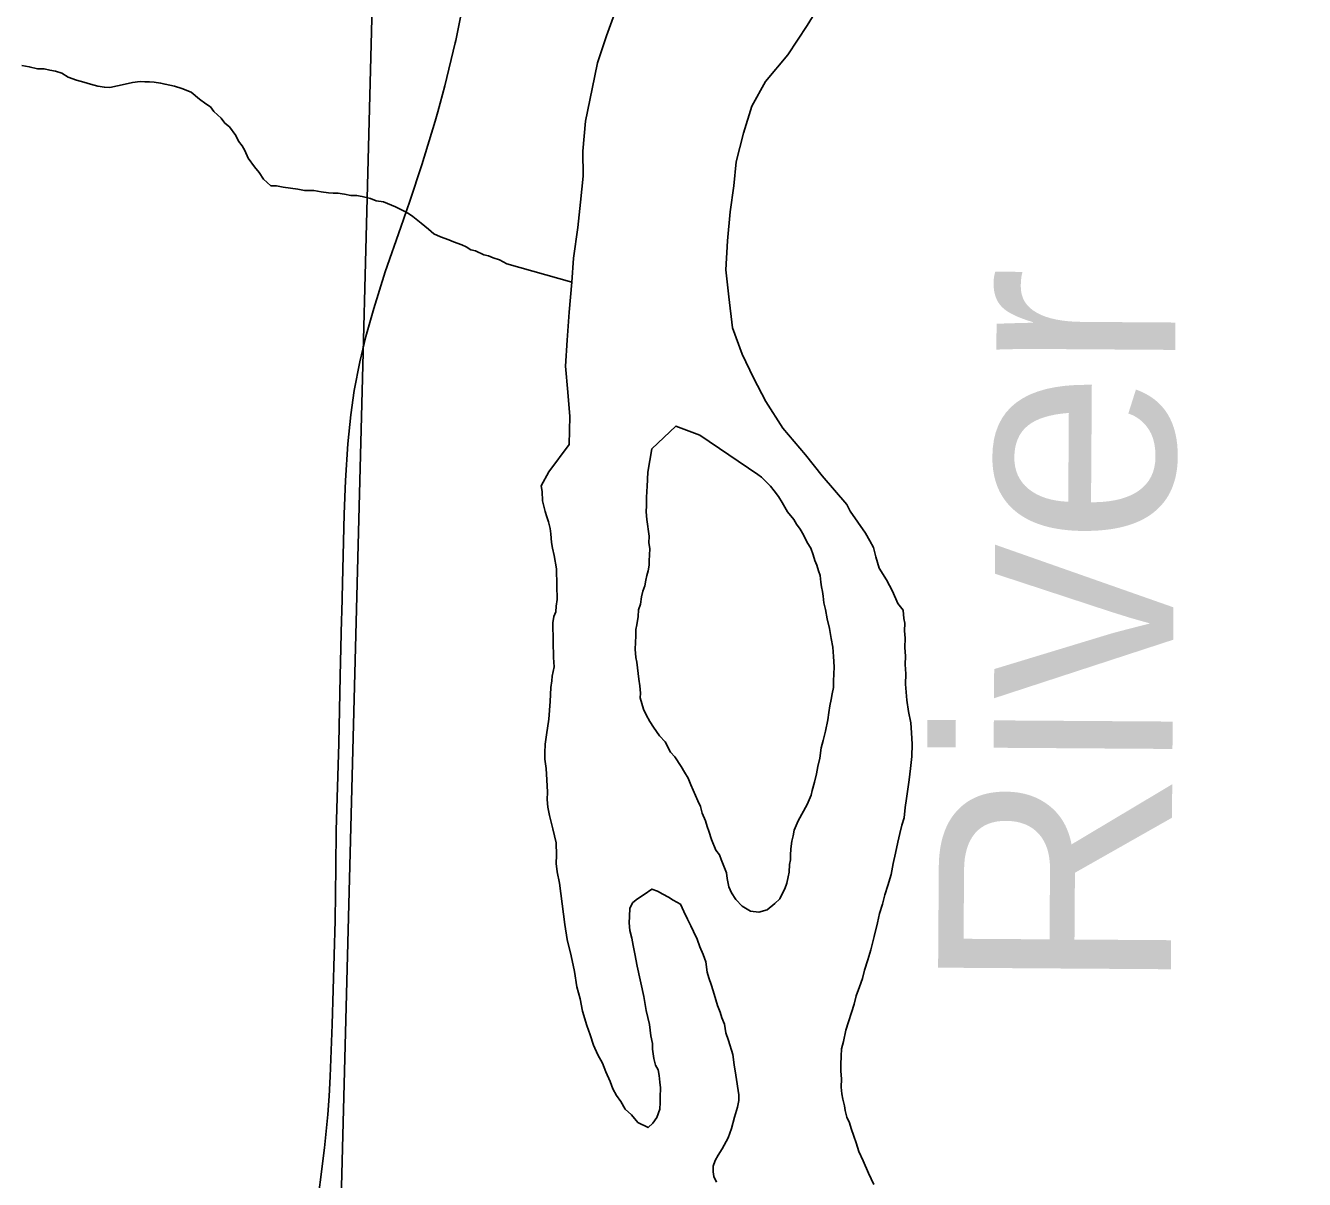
# Model space of a CAD drawing. Extents: x 2.4 to 73.1, y 4.5 to 25.6.
# Drawn here: x 34.9553 to 35.2154, y 21.3153 to 21.5499 of the extents above; entities that cross this region are included whole.
import ezdxf

# ---------------------------------------------------------------- set-up
doc = ezdxf.new("R2010")
doc.units = 0
for name, color, linetype in [('GM_X_Major_River', 7, 'Continuous'), ('GM_X_Major_River_Text', 7, 'Continuous'), ('GM_X_Minor_River', 7, 'Continuous'), ('GM_X_Section', 7, 'Continuous'), ('GM_X_State_Route', 7, 'Continuous')]:
    doc.layers.add(name, color=color, linetype=linetype)

msp = doc.modelspace()

# ---------------------------------------------------------------- linework, layer by layer
at = {"layer": 'GM_X_Major_River'}
for points in [[(35.11735, 21.45839), (35.11393, 21.46266), (35.10934, 21.4681), (35.10589, 21.47351), (35.10337, 21.47832), (35.10104, 21.48313), (35.09911, 21.4885), (35.09833, 21.49478), (35.09773, 21.5003), (35.09808, 21.50617), (35.09863, 21.51204), (35.09935, 21.51733), (35.09986, 21.52225), (35.10135, 21.52809), (35.10302, 21.53355), (35.10582, 21.5386), (35.11033, 21.54397), (35.11429, 21.54994), (35.11767, 21.55554)], [(35.07532, 21.55309), (35.07347, 21.54783), (35.07161, 21.54238), (35.07051, 21.5371), (35.06919, 21.53049), (35.06864, 21.52444), (35.06869, 21.51931), (35.06816, 21.51402), (35.06764, 21.50891), (35.06671, 21.50267), (35.06638, 21.49775), (35.06583, 21.49169), (35.06548, 21.48601), (35.06514, 21.4807), (35.06556, 21.47538), (35.06599, 21.47043), (35.06583, 21.46475), (35.06169, 21.45917)], [(35.10425, 21.45866), (35.09243, 21.46667), (35.08755, 21.46851), (35.08268, 21.4639), (35.08186, 21.45913)], [(35.06169, 21.45917), (35.06017, 21.45633), (35.06033, 21.45519), (35.06046, 21.45328)], [(35.06046, 21.45328), (35.06033, 21.45519), (35.06017, 21.45633), (35.06169, 21.45917)], [(35.08186, 21.45913), (35.08169, 21.45619), (35.08166, 21.45524), (35.08161, 21.45391), (35.08157, 21.45239), (35.08152, 21.45106), (35.08167, 21.44954), (35.08213, 21.4461), (35.08208, 21.44477), (35.08224, 21.44362), (35.0822, 21.44229), (35.08216, 21.44115), (35.08213, 21.4402), (35.0819, 21.43906), (35.08168, 21.43812), (35.08146, 21.43718), (35.08123, 21.43604), (35.08082, 21.43492), (35.08059, 21.43378), (35.08035, 21.43227), (35.07993, 21.43114), (35.07989, 21.42981), (35.07965, 21.42811), (35.07943, 21.42716), (35.07939, 21.42583), (35.07934, 21.4245), (35.0793, 21.42317), (35.07944, 21.42145), (35.0796, 21.4205), (35.07975, 21.41935), (35.0799, 21.4182), (35.08006, 21.41706), (35.0802, 21.41572), (35.08035, 21.4142), (35.08032, 21.41324), (35.08066, 21.41209), (35.081, 21.41094), (35.08154, 21.40978), (35.08226, 21.40843), (35.08298, 21.40726), (35.08426, 21.40551), (35.08536, 21.40433), (35.08644, 21.4022), (35.08736, 21.40122), (35.08863, 21.39927), (35.08935, 21.39811), (35.09008, 21.39694), (35.09061, 21.39559), (35.09202, 21.39231), (35.09256, 21.39115), (35.0929, 21.38981), (35.09361, 21.38827), (35.09395, 21.38711), (35.0943, 21.38615), (35.09482, 21.38442), (35.0957, 21.3823), (35.09643, 21.38132), (35.09678, 21.38036), (35.09731, 21.37901), (35.09784, 21.37766), (35.098, 21.37652), (35.09832, 21.37479), (35.09885, 21.37363), (35.09976, 21.37227), (35.10105, 21.3709), (35.10273, 21.36989), (35.10444, 21.36965), (35.10617, 21.37016), (35.10773, 21.37144), (35.10872, 21.37236), (35.10913, 21.37329), (35.10973, 21.37442), (35.11015, 21.37554), (35.11038, 21.37687), (35.1106, 21.37781), (35.11065, 21.37933), (35.11087, 21.38028), (35.1109, 21.38123), (35.11095, 21.38256), (35.11118, 21.38407), (35.11141, 21.3852), (35.11164, 21.38634), (35.11246, 21.38821), (35.11428, 21.39158), (35.11469, 21.39252), (35.1151, 21.39345), (35.11532, 21.3944), (35.11576, 21.39609), (35.11619, 21.39779), (35.11643, 21.39931), (35.11687, 21.401), (35.11712, 21.40309), (35.11755, 21.4046), (35.11799, 21.40648), (35.11845, 21.40875), (35.11869, 21.41027), (35.11892, 21.41159), (35.11915, 21.41291), (35.11938, 21.41405), (35.11961, 21.41537), (35.11965, 21.4167)], [(35.08186, 21.45913), (35.08169, 21.45619), (35.08166, 21.45524), (35.08161, 21.45391), (35.08157, 21.45239), (35.08152, 21.45106), (35.08167, 21.44954), (35.08213, 21.4461), (35.08208, 21.44477), (35.08224, 21.44362), (35.0822, 21.44229), (35.08216, 21.44115), (35.08213, 21.4402), (35.0819, 21.43906), (35.08168, 21.43812), (35.08146, 21.43718), (35.08123, 21.43604), (35.08082, 21.43492), (35.08059, 21.43378), (35.08035, 21.43227), (35.07993, 21.43114), (35.07989, 21.42981), (35.07965, 21.42811), (35.07943, 21.42716), (35.07939, 21.42583), (35.07934, 21.4245), (35.0793, 21.42317), (35.07944, 21.42145), (35.0796, 21.4205), (35.07975, 21.41935), (35.0799, 21.4182), (35.08006, 21.41706), (35.0802, 21.41572), (35.08035, 21.4142), (35.08032, 21.41324), (35.08066, 21.41209), (35.081, 21.41094), (35.08154, 21.40978), (35.08226, 21.40843), (35.08298, 21.40726), (35.08426, 21.40551), (35.08536, 21.40433), (35.08644, 21.4022), (35.08736, 21.40122), (35.08863, 21.39927), (35.08935, 21.39811), (35.09008, 21.39694), (35.09061, 21.39559), (35.09202, 21.39231), (35.09256, 21.39115), (35.0929, 21.38981), (35.09361, 21.38827), (35.09395, 21.38711), (35.0943, 21.38615), (35.09482, 21.38442), (35.0957, 21.3823), (35.09643, 21.38132), (35.09678, 21.38036), (35.09731, 21.37901), (35.09784, 21.37766), (35.098, 21.37652), (35.09832, 21.37479), (35.09885, 21.37363), (35.09976, 21.37227), (35.10105, 21.3709), (35.10273, 21.36989), (35.10444, 21.36965), (35.10617, 21.37016), (35.10773, 21.37144), (35.10872, 21.37236), (35.10913, 21.37329), (35.10973, 21.37442), (35.11015, 21.37554), (35.11038, 21.37687), (35.1106, 21.37781), (35.11065, 21.37933), (35.11087, 21.38028), (35.1109, 21.38123), (35.11095, 21.38256), (35.11118, 21.38407), (35.11141, 21.3852), (35.11164, 21.38634), (35.11246, 21.38821), (35.11428, 21.39158), (35.11469, 21.39252), (35.1151, 21.39345), (35.11532, 21.3944), (35.11576, 21.39609), (35.11619, 21.39779), (35.11643, 21.39931), (35.11687, 21.401), (35.11712, 21.40309), (35.11755, 21.4046), (35.11799, 21.40648), (35.11845, 21.40875), (35.11869, 21.41027), (35.11892, 21.41159), (35.11915, 21.41291), (35.11938, 21.41405), (35.11961, 21.41537), (35.11965, 21.4167)], [(35.11965, 21.4167), (35.1197, 21.41803), (35.11975, 21.41955), (35.11962, 21.42165), (35.11949, 21.42356), (35.11917, 21.42528), (35.11885, 21.42738), (35.11834, 21.4293), (35.11802, 21.43121), (35.11768, 21.43256), (35.11754, 21.43389), (35.11738, 21.43485), (35.11722, 21.43581), (35.11706, 21.43676), (35.11691, 21.4381), (35.11656, 21.43906), (35.11622, 21.44021), (35.11587, 21.44118), (35.11552, 21.44233), (35.11499, 21.44368), (35.11427, 21.44484), (35.11356, 21.44639), (35.11283, 21.44756), (35.1121, 21.44853), (35.11156, 21.4495), (35.11028, 21.45106), (35.10974, 21.45203), (35.1092, 21.453), (35.10847, 21.45417), (35.10756, 21.45534), (35.10683, 21.45631), (35.10498, 21.45809), (35.10425, 21.45866)], [(35.11965, 21.4167), (35.1197, 21.41803), (35.11975, 21.41955), (35.11962, 21.42165), (35.11949, 21.42356), (35.11917, 21.42528), (35.11885, 21.42738), (35.11834, 21.4293), (35.11802, 21.43121), (35.11768, 21.43256), (35.11754, 21.43389), (35.11738, 21.43485), (35.11722, 21.43581), (35.11706, 21.43676), (35.11691, 21.4381), (35.11656, 21.43906), (35.11622, 21.44021), (35.11587, 21.44118), (35.11552, 21.44233), (35.11499, 21.44368), (35.11427, 21.44484), (35.11356, 21.44639), (35.11283, 21.44756), (35.1121, 21.44853), (35.11156, 21.4495), (35.11028, 21.45106), (35.10974, 21.45203), (35.1092, 21.453), (35.10847, 21.45417), (35.10756, 21.45534), (35.10683, 21.45631), (35.10498, 21.45809), (35.10425, 21.45866)], [(35.12781, 21.31428), (35.12674, 21.31659), (35.12568, 21.3191), (35.12479, 21.32103), (35.12427, 21.32276), (35.12374, 21.32411), (35.12322, 21.32565), (35.12288, 21.3268), (35.12234, 21.32796), (35.122, 21.32931), (35.12184, 21.33026), (35.12151, 21.33161), (35.12135, 21.33275), (35.1212, 21.33409), (35.12126, 21.3358), (35.12112, 21.33733), (35.12116, 21.33866), (35.12121, 21.34037), (35.12126, 21.34189), (35.12169, 21.34339), (35.12215, 21.34566), (35.12384, 21.35093), (35.12427, 21.35263), (35.1249, 21.35451), (35.12553, 21.3562), (35.12596, 21.3579), (35.1266, 21.35997), (35.12724, 21.36204), (35.12789, 21.36469), (35.12856, 21.36752), (35.129, 21.36941), (35.12963, 21.37129), (35.13007, 21.37317), (35.1307, 21.37506), (35.13134, 21.37732), (35.1318, 21.37959), (35.13225, 21.38166), (35.1327, 21.38393), (35.13313, 21.38563), (35.13357, 21.38733), (35.134, 21.38883), (35.13425, 21.39092), (35.13451, 21.39281), (35.13476, 21.39471), (35.13501, 21.3966), (35.13527, 21.39887), (35.13554, 21.40134), (35.13562, 21.40381), (35.1355, 21.4061), (35.13538, 21.40819), (35.13488, 21.41049), (35.13457, 21.41279), (35.1343, 21.41603), (35.13436, 21.41812), (35.13423, 21.42003), (35.13429, 21.42174), (35.13415, 21.42345), (35.13421, 21.42535), (35.13407, 21.42688), (35.13412, 21.4284), (35.13396, 21.42936), (35.13382, 21.43107), (35.13272, 21.43244), (35.13166, 21.43495), (35.1304, 21.43727), (35.12895, 21.4396), (35.12827, 21.44191), (35.12776, 21.44383), (35.12704, 21.44518), (35.12614, 21.44674), (35.12304, 21.45121), (35.12232, 21.45257), (35.11735, 21.45839)], [(35.11735, 21.45839), (35.12232, 21.45257), (35.12304, 21.45121), (35.12614, 21.44674), (35.12704, 21.44518), (35.12776, 21.44383), (35.12827, 21.44191), (35.12895, 21.4396), (35.1304, 21.43727), (35.13166, 21.43495), (35.13272, 21.43244), (35.13382, 21.43107), (35.13396, 21.42936), (35.13412, 21.4284), (35.13407, 21.42688), (35.13421, 21.42535), (35.13415, 21.42345), (35.13429, 21.42174), (35.13423, 21.42003), (35.13436, 21.41812), (35.1343, 21.41603), (35.13457, 21.41279), (35.13488, 21.41049), (35.13538, 21.40819), (35.1355, 21.4061), (35.13562, 21.40381), (35.13554, 21.40134), (35.13527, 21.39887), (35.13501, 21.3966), (35.13476, 21.39471), (35.13451, 21.39281), (35.13425, 21.39092), (35.134, 21.38883), (35.13357, 21.38733), (35.13313, 21.38563), (35.1327, 21.38393), (35.13225, 21.38166), (35.1318, 21.37959), (35.13134, 21.37732), (35.1307, 21.37506), (35.13007, 21.37317), (35.12963, 21.37129), (35.129, 21.36941), (35.12856, 21.36752), (35.12789, 21.36469), (35.12724, 21.36204), (35.1266, 21.35997), (35.12596, 21.3579), (35.12553, 21.3562), (35.1249, 21.35451), (35.12427, 21.35263), (35.12384, 21.35093), (35.12215, 21.34566), (35.12169, 21.34339), (35.12126, 21.34189), (35.12121, 21.34037), (35.12116, 21.33866), (35.12112, 21.33733), (35.12126, 21.3358), (35.1212, 21.33409), (35.12135, 21.33275), (35.12151, 21.33161), (35.12184, 21.33026), (35.122, 21.32931), (35.12234, 21.32796), (35.12288, 21.3268), (35.12322, 21.32565), (35.12374, 21.32411), (35.12427, 21.32276), (35.12479, 21.32103), (35.12568, 21.3191), (35.12674, 21.31659), (35.12781, 21.31428)], [(35.06046, 21.45328), (35.06096, 21.45117), (35.06131, 21.45002), (35.06166, 21.44906), (35.06199, 21.44771), (35.06215, 21.44657), (35.06228, 21.44485), (35.06244, 21.4437), (35.06277, 21.44217), (35.06325, 21.43949), (35.06333, 21.43606), (35.06343, 21.43321), (35.0632, 21.43188), (35.06317, 21.43074), (35.06275, 21.42981), (35.06252, 21.42848), (35.06259, 21.42467), (35.06268, 21.42144), (35.06281, 21.41953), (35.06259, 21.41859), (35.06237, 21.41764), (35.06234, 21.41669), (35.0621, 21.41537), (35.06201, 21.41252), (35.06171, 21.40891), (35.06122, 21.4057), (35.06097, 21.4038), (35.06092, 21.40209), (35.06087, 21.40076), (35.06119, 21.39885), (35.06131, 21.39656), (35.06142, 21.39408), (35.06137, 21.39256), (35.06152, 21.39104), (35.06184, 21.38932), (35.06252, 21.38663), (35.06319, 21.38375), (35.0633, 21.38128), (35.06324, 21.37957), (35.06338, 21.37785), (35.06388, 21.37555), (35.06494, 21.36715), (35.06542, 21.36409), (35.06626, 21.36082), (35.06692, 21.35757), (35.06739, 21.35451), (35.06808, 21.35201), (35.06857, 21.34952), (35.06943, 21.34664), (35.07013, 21.34472), (35.07082, 21.3426), (35.07171, 21.34067), (35.07261, 21.33893), (35.07332, 21.33719), (35.07421, 21.33526), (35.07473, 21.33372), (35.07545, 21.33236), (35.07636, 21.33119), (35.07726, 21.32964), (35.07856, 21.32846), (35.07984, 21.32689), (35.08191, 21.32587), (35.08289, 21.32679), (35.08368, 21.32791), (35.08431, 21.3296), (35.08435, 21.33093), (35.08439, 21.33207), (35.08445, 21.33397), (35.08429, 21.33512), (35.08415, 21.33645), (35.08399, 21.3376), (35.08345, 21.33857), (35.08311, 21.33991), (35.08296, 21.34087), (35.0828, 21.34182), (35.08283, 21.34297), (35.0825, 21.3445), (35.08219, 21.34679), (35.08152, 21.34967), (35.08104, 21.35254), (35.07971, 21.35867), (35.07922, 21.36116), (35.0789, 21.36288), (35.07857, 21.36441), (35.07823, 21.36595), (35.07809, 21.36747), (35.07813, 21.3688), (35.07819, 21.37051), (35.0788, 21.37163), (35.07977, 21.37236), (35.08113, 21.37327), (35.08269, 21.37436), (35.08382, 21.37394), (35.08494, 21.37333), (35.08607, 21.37272), (35.087, 21.37212), (35.0885, 21.37131), (35.08921, 21.36977), (35.08992, 21.36822), (35.09064, 21.36687), (35.09117, 21.36571)], [(35.09117, 21.36571), (35.09064, 21.36687), (35.08992, 21.36822), (35.08921, 21.36977), (35.0885, 21.37131), (35.087, 21.37212), (35.08607, 21.37272), (35.08494, 21.37333), (35.08382, 21.37394), (35.08269, 21.37436), (35.08113, 21.37327), (35.07977, 21.37236), (35.0788, 21.37163), (35.07819, 21.37051), (35.07813, 21.3688), (35.07809, 21.36747), (35.07823, 21.36595), (35.07857, 21.36441), (35.0789, 21.36288), (35.07922, 21.36116), (35.07971, 21.35867), (35.08104, 21.35254), (35.08152, 21.34967), (35.08219, 21.34679), (35.0825, 21.3445), (35.08283, 21.34297), (35.0828, 21.34182), (35.08296, 21.34087), (35.08311, 21.33991), (35.08345, 21.33857), (35.08399, 21.3376), (35.08415, 21.33645), (35.08429, 21.33512), (35.08445, 21.33397), (35.08439, 21.33207), (35.08435, 21.33093), (35.08431, 21.3296), (35.08368, 21.32791), (35.08289, 21.32679), (35.08191, 21.32587), (35.07984, 21.32689), (35.07856, 21.32846), (35.07726, 21.32964), (35.07636, 21.33119), (35.07545, 21.33236), (35.07473, 21.33372), (35.07421, 21.33526), (35.07332, 21.33719), (35.07261, 21.33893), (35.07171, 21.34067), (35.07082, 21.3426), (35.07013, 21.34472), (35.06943, 21.34664), (35.06857, 21.34952), (35.06808, 21.35201), (35.06739, 21.35451), (35.06692, 21.35757), (35.06626, 21.36082), (35.06542, 21.36409), (35.06494, 21.36715), (35.06388, 21.37555), (35.06338, 21.37785), (35.06324, 21.37957), (35.0633, 21.38128), (35.06319, 21.38375), (35.06252, 21.38663), (35.06184, 21.38932), (35.06152, 21.39104), (35.06137, 21.39256), (35.06142, 21.39408), (35.06131, 21.39656), (35.06119, 21.39885), (35.06087, 21.40076), (35.06092, 21.40209), (35.06097, 21.4038), (35.06122, 21.4057), (35.06171, 21.40891), (35.06201, 21.41252), (35.0621, 21.41537), (35.06234, 21.41669), (35.06237, 21.41764), (35.06259, 21.41859), (35.06281, 21.41953), (35.06268, 21.42144), (35.06259, 21.42467), (35.06252, 21.42848), (35.06275, 21.42981), (35.06317, 21.43074), (35.0632, 21.43188), (35.06343, 21.43321), (35.06333, 21.43606), (35.06325, 21.43949), (35.06277, 21.44217), (35.06244, 21.4437), (35.06228, 21.44485), (35.06215, 21.44657), (35.06199, 21.44771), (35.06166, 21.44906), (35.06131, 21.45002), (35.06096, 21.45117), (35.06046, 21.45328)], [(35.09117, 21.36571), (35.09189, 21.36416), (35.09241, 21.36262), (35.09312, 21.36108), (35.09364, 21.35954), (35.09396, 21.35744), (35.0943, 21.35628), (35.09482, 21.35474), (35.09534, 21.35301), (35.09568, 21.35186), (35.09603, 21.35071), (35.09656, 21.34936), (35.0969, 21.34821), (35.09743, 21.34686), (35.09775, 21.34514), (35.09828, 21.3436), (35.09914, 21.34071), (35.09945, 21.33861), (35.09976, 21.33651), (35.1004, 21.33249), (35.10036, 21.33135), (35.10013, 21.33003), (35.09949, 21.32796), (35.09885, 21.3257), (35.09822, 21.32381), (35.097, 21.32157), (35.0962, 21.32027), (35.09559, 21.31914), (35.09517, 21.31802), (35.09514, 21.31688), (35.0953, 21.31592), (35.09583, 21.31476)], [(35.09583, 21.31476), (35.0953, 21.31592), (35.09514, 21.31688), (35.09517, 21.31802), (35.09559, 21.31914), (35.0962, 21.32027), (35.097, 21.32157), (35.09822, 21.32381), (35.09885, 21.3257), (35.09949, 21.32796), (35.10013, 21.33003), (35.10036, 21.33135), (35.1004, 21.33249), (35.09976, 21.33651), (35.09945, 21.33861), (35.09914, 21.34071), (35.09828, 21.3436), (35.09775, 21.34514), (35.09743, 21.34686), (35.0969, 21.34821), (35.09656, 21.34936), (35.09603, 21.35071), (35.09568, 21.35186), (35.09534, 21.35301), (35.09482, 21.35474), (35.0943, 21.35628), (35.09396, 21.35744), (35.09364, 21.35954), (35.09312, 21.36108), (35.09241, 21.36262), (35.09189, 21.36416), (35.09117, 21.36571)]]:
    msp.add_lwpolyline(points, dxfattribs=at)
at = {"layer": 'GM_X_Minor_River'}
msp.add_lwpolyline([(35.06638, 21.49775), (35.0532, 21.50152), (35.05171, 21.50231), (35.05039, 21.50273), (35.04945, 21.50313), (35.0485, 21.50334), (35.04681, 21.50415), (35.04587, 21.50436), (35.04493, 21.50495), (35.04399, 21.50536), (35.0423, 21.50597), (35.04136, 21.50637), (35.03967, 21.50699), (35.03835, 21.50759), (35.03724, 21.50857), (35.03575, 21.50974), (35.03407, 21.51112), (35.03314, 21.51171), (35.03201, 21.51231), (35.03051, 21.51311), (35.02807, 21.51412), (35.02656, 21.51434), (35.02543, 21.51475), (35.02373, 21.51518), (35.02259, 21.5154), (35.02145, 21.51542), (35.02013, 21.51565), (35.01881, 21.51587), (35.01786, 21.51589), (35.01691, 21.51592), (35.01539, 21.51615), (35.01388, 21.51638), (35.01293, 21.5164), (35.01198, 21.51642), (35.01066, 21.51665), (35.00914, 21.51688), (35.00763, 21.5171), (35.00631, 21.51733), (35.00517, 21.51736), (35.00368, 21.51872), (35.00277, 21.52007), (35.00185, 21.52124), (35.00056, 21.52298), (34.99984, 21.52452), (34.99929, 21.52548), (34.99856, 21.52645), (34.99802, 21.5276), (34.99673, 21.52934), (34.9958, 21.53013), (34.99507, 21.53109), (34.99358, 21.53246), (34.99285, 21.53343), (34.99191, 21.53402), (34.99061, 21.53501), (34.98893, 21.53638), (34.98705, 21.53718), (34.98554, 21.5376), (34.9846, 21.53782), (34.98365, 21.53803), (34.98271, 21.53824), (34.98139, 21.53847), (34.98044, 21.53849), (34.97949, 21.53852), (34.97854, 21.53854), (34.97701, 21.53839), (34.97549, 21.53805), (34.97396, 21.53771), (34.97243, 21.53736), (34.97129, 21.53739), (34.96997, 21.53762), (34.96846, 21.53804), (34.96714, 21.53845), (34.96563, 21.53887), (34.96394, 21.53948), (34.96263, 21.54027), (34.96131, 21.54068), (34.96017, 21.5409), (34.95904, 21.54112), (34.95771, 21.54116), (34.95601, 21.54158), (34.9545, 21.54181)], dxfattribs=at)
at = {"layer": 'GM_X_Section'}
for points in [[(34.52736, 21.59044), (35.02644, 21.58009), (35.01295, 21.06066), (34.5135, 21.07124)], [(35.02644, 21.58009), (35.52419, 21.56939), (35.51178, 21.04783), (35.01295, 21.06066)]]:
    msp.add_lwpolyline(points, close=True, dxfattribs=at)
at = {"layer": 'GM_X_State_Route'}
for points in [[(35.04278, 21.54691), (35.04421, 21.55405), (35.04627, 21.56442), (35.04709, 21.56807), (35.04826, 21.57229), (35.04938, 21.57554), (35.05057, 21.57845), (35.05195, 21.58126), (35.05368, 21.58425), (35.05592, 21.58765), (35.05817, 21.59065), (35.06116, 21.59426), (35.06848, 21.60249), (35.06878, 21.60283)], [(35.03913, 21.53242), (35.04055, 21.53769), (35.04268, 21.54644), (35.04278, 21.54691)], [(35.01959, 21.4307), (35.01978, 21.43942), (35.02009, 21.45061), (35.02037, 21.45745), (35.02084, 21.46491), (35.02141, 21.4708), (35.02212, 21.47574), (35.02323, 21.48157), (35.02446, 21.48673), (35.02608, 21.49243), (35.02845, 21.49984), (35.03159, 21.50894), (35.03342, 21.51424), (35.0359, 21.5216), (35.03861, 21.53051), (35.03913, 21.53242)], [(35.01426, 21.30727), (35.01607, 21.32175), (35.01675, 21.32853), (35.01702, 21.33224), (35.01723, 21.33627), (35.01764, 21.34682), (35.01825, 21.36794), (35.01839, 21.37882), (35.01847, 21.38628), (35.01898, 21.40399), (35.01927, 21.41767), (35.01956, 21.42916), (35.01959, 21.4307)]]:
    msp.add_lwpolyline(points, dxfattribs=at)

# ---------------------------------------------------------------- texts
at = {"layer": 'GM_X_Major_River_Text'}
msp.add_text('River', height=0.047379, rotation=89.6069, dxfattribs=at).set_placement((35.18826, 21.35286))

doc.saveas('drawing.dxf')
